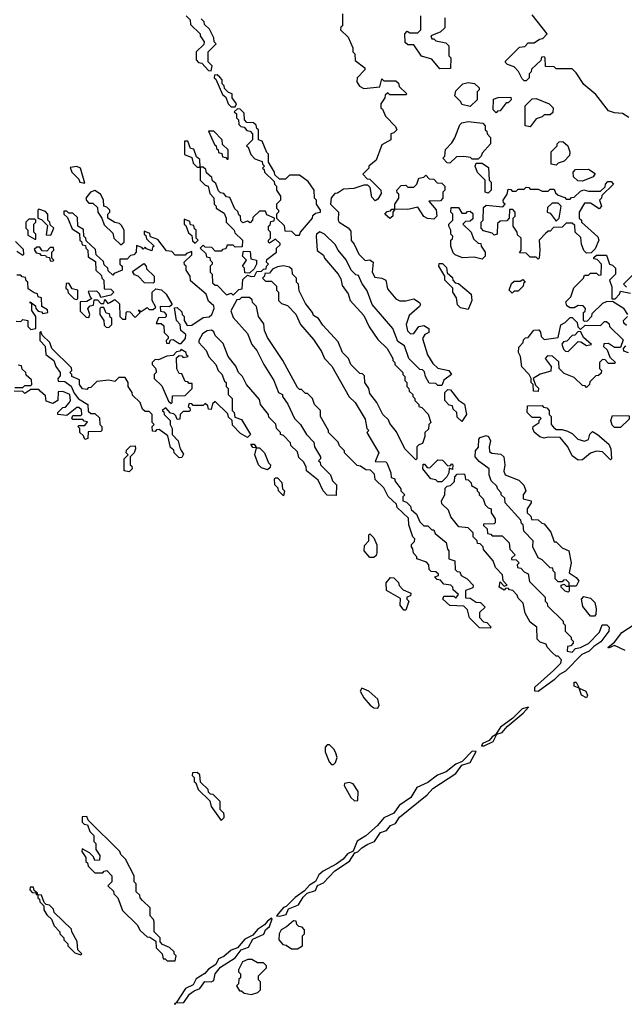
# Model space of a CAD drawing. Extents: x 2737310 to 2869991, y 870230 to 1012730.
# Tile 323 of 479: x 2772780 to 2775794, y 967663 to 972575. Entities that reach past the tile are written whole.
import ezdxf

# ---------------------------------------------------------------- set-up
doc = ezdxf.new("R2010")
doc.units = 0

msp = doc.modelspace()

# ---------------------------------------------------------------- linework, layer by layer
at = {"layer": '0CON02XD'}
for points in [[(2773610, 972595), (2773630, 972575), (2773631.7, 972551.7), (2773680, 972505), (2773680, 972495), (2773700, 972465), (2773698.3, 972451.7), (2773660, 972415), (2773660, 972375), (2773671.7, 972361.7), (2773688.3, 972358.3), (2773721.7, 972321.7), (2773735, 972320)], [(2773735, 972320), (2773740, 972345), (2773720, 972365), (2773720, 972415), (2773760, 972455), (2773750, 972465), (2773747.5, 972485), (2773727, 972527), (2773701.7, 972551.7), (2773700, 972565), (2773685, 972580)], [(2774390, 972605), (2774390, 972545), (2774381.7, 972538.3), (2774380, 972525), (2774418.3, 972488.3), (2774440, 972435), (2774440, 972415), (2774450, 972405), (2774451.7, 972371.7), (2774500, 972335), (2774500, 972325), (2774462.5, 972285), (2774460, 972265), (2774473.6, 972243.6), (2774495, 972232.5), (2774575, 972240), (2774585, 972280), (2774595, 972270), (2774655, 972270), (2774668.3, 972258.3), (2774671.7, 972241.7), (2774710, 972205), (2774705, 972200), (2774625, 972200), (2774615, 972210), (2774601.7, 972198.3), (2774600, 972185), (2774580, 972155), (2774580, 972135), (2774588.3, 972128.3), (2774603, 972093), (2774653, 972043), (2774660, 972025), (2774645, 972010), (2774630, 972005), (2774630, 971975), (2774585, 971950), (2774557.5, 971875), (2774520, 971845), (2774520, 971835), (2774490, 971805), (2774511.7, 971781.7), (2774525, 971780), (2774580, 971725), (2774581.7, 971708.3), (2774565, 971680), (2774551.7, 971671.7), (2774535, 971690), (2774527.5, 971737.5), (2774515, 971750), (2774495, 971750), (2774446.4, 971733.6), (2774395, 971730), (2774365, 971710), (2774351.7, 971708.3), (2774333, 971687), (2774330, 971655), (2774370, 971615), (2774367.5, 971575), (2774372.5, 971565), (2774416.9, 971536.9), (2774430, 971520), (2774433, 971473), (2774447.5, 971455), (2774470, 971405), (2774503, 971373), (2774525, 971377.5), (2774542.5, 971365), (2774537.5, 971315), (2774550.7, 971290.7), (2774585, 971286.2), (2774605.9, 971275.9), (2774613, 971233), (2774655, 971182.5), (2774675, 971172.5), (2774705, 971172.5), (2774745, 971182.5), (2774772.5, 971165), (2774777.5, 971155), (2774772.5, 971145), (2774721.2, 971098.8), (2774706.7, 971055), (2774713, 971023), (2774728.3, 971008.3), (2774745, 971010), (2774770, 971045), (2774795, 971050), (2774820, 971035), (2774820, 971015), (2774800, 971005), (2774787.5, 970985), (2774813, 970903), (2774839.3, 970859.3), (2774865, 970836.7), (2774920, 970825), (2774932.5, 970805), (2774895, 970777.5), (2774885, 970750), (2774865, 970750), (2774855, 970760), (2774821.7, 970761.7), (2774802.5, 970795), (2774798.3, 970818.3), (2774788.3, 970828.3), (2774775, 970830), (2774720, 970885), (2774698.3, 970948.3), (2774665, 970970), (2774640, 971035), (2774537.5, 971155), (2774511.7, 971221.7), (2774485, 971260), (2774468.3, 971298.3), (2774455, 971302.5), (2774432.5, 971325), (2774407, 971377), (2774367.5, 971425), (2774353, 971453), (2774300, 971505), (2774277, 971517), (2774260, 971505), (2774257.5, 971495), (2774263, 971423), (2774295, 971400), (2774300, 971385), (2774367.5, 971305), (2774381.7, 971281.7), (2774388.3, 971248.3), (2774417, 971207), (2774427.5, 971175), (2774495, 971100), (2774523, 971043), (2774565, 970980), (2774612.5, 970935), (2774640, 970885), (2774640, 970875), (2774650, 970865), (2774650, 970855), (2774690, 970815), (2774690, 970805), (2774700, 970795), (2774700, 970775), (2774710, 970765), (2774710, 970745), (2774720, 970735), (2774721.7, 970721.7), (2774740, 970705), (2774740, 970695), (2774750, 970685), (2774750, 970675), (2774770, 970655), (2774770, 970645), (2774785, 970640), (2774817, 970607), (2774830, 970565), (2774820, 970555), (2774818.3, 970531.7), (2774800, 970515), (2774800, 970495), (2774788.3, 970461.7), (2774770, 970455), (2774760, 970445), (2774760, 970385), (2774755, 970380), (2774700, 970435), (2774658.3, 970518.3), (2774625, 970560), (2774618.3, 970578.3), (2774590, 970605), (2774560, 970665), (2774525, 970710), (2774520, 970735), (2774500, 970765), (2774498.3, 970798.3), (2774488.3, 970808.3), (2774475, 970810), (2774430, 970855), (2774420, 970885), (2774390, 970915), (2774368.3, 970968.3), (2774290.7, 971050.7), (2774270, 971085), (2774245, 971100), (2774240, 971115), (2774205, 971160), (2774173, 971223), (2774170, 971255), (2774160, 971265), (2774160, 971285), (2774140, 971305), (2774138.3, 971328.3), (2774125, 971340), (2774095, 971347.5), (2774065, 971342.5), (2774040, 971330), (2774025, 971310), (2774001.7, 971308.3), (2774000, 971295), (2773990, 971285), (2774005, 971270), (2774035, 971270), (2774060, 971245), (2774060, 971225), (2774070, 971215), (2774070, 971175), (2774085, 971160), (2774115, 971150), (2774156.4, 971106.4), (2774180, 971055), (2774245, 970980), (2774285, 970920), (2774300, 970885), (2774336.1, 970846.1), (2774423, 970693), (2774452.5, 970665), (2774501.7, 970581.7), (2774510, 970535), (2774520, 970525), (2774510, 970515), (2774570, 970415), (2774551.7, 970371.7), (2774605, 970370), (2774610, 970365), (2774630, 970315), (2774631.7, 970291.7), (2774650, 970285), (2774650, 970275), (2774680, 970235), (2774680, 970225), (2774700, 970205), (2774690, 970195), (2774690, 970175), (2774708.3, 970168.3), (2774728.3, 970148.3), (2774731.7, 970131.7), (2774758.3, 970108.3), (2774775, 970070), (2774795, 970050), (2774815, 970050), (2774835, 970030), (2774845, 970030), (2774851.7, 970011.7), (2774906.4, 969966.4)], [(2774900, 972585), (2774900, 972535), (2774877, 972513), (2774830, 972495), (2774835, 972480), (2774845, 972480), (2774855, 972470), (2774905, 972460), (2774920, 972445), (2774920, 972395), (2774930, 972385), (2774928.3, 972331.7), (2774875, 972330), (2774835, 972377.5), (2774783.6, 972393.6), (2774745, 972450), (2774715, 972450), (2774701.7, 972461.7), (2774700, 972505), (2774711.7, 972518.3), (2774725, 972510), (2774765, 972510), (2774780, 972525), (2774780, 972595)], [(2775816.4, 972086.4), (2775785, 972107.5), (2775745, 972110), (2775715, 972120), (2775651.7, 972201.7), (2775591.7, 972251.7), (2775555, 972310), (2775535, 972330), (2775455, 972330), (2775445, 972340), (2775401.7, 972341.7), (2775400, 972385), (2775395, 972390), (2775381.7, 972388.3), (2775378.3, 972371.7), (2775331.7, 972328.3), (2775330, 972315), (2775320, 972305), (2775320, 972285), (2775305, 972270), (2775295, 972270), (2775285, 972280), (2775267, 972317), (2775245, 972340), (2775211.7, 972351.7), (2775201.7, 972361.7), (2775201.7, 972368.3), (2775271.7, 972438.3), (2775298.3, 972441.7), (2775315, 972460), (2775345, 972460), (2775371.7, 972478.3), (2775388.3, 972481.7), (2775410, 972505), (2775335, 972600)], [(2773855, 972140), (2773860, 972155), (2773840, 972185), (2773840, 972205), (2773821.7, 972211.7), (2773801.7, 972231.7), (2773800, 972245), (2773790, 972255), (2773790, 972275), (2773778.3, 972288.3), (2773765, 972300), (2773751.7, 972298.3), (2773750, 972285), (2773758.3, 972278.3), (2773791.7, 972201.7), (2773808.3, 972188.3), (2773820, 972155), (2773835, 972140), (2773855, 972140)], [(2775025, 972142.5), (2774985, 972152.5), (2774980, 972165), (2774950, 972195), (2774955, 972220), (2774990, 972255), (2775015, 972262.5), (2775047, 972257), (2775070, 972235), (2775070, 972225), (2775060, 972215), (2775060, 972175), (2775025, 972142.5)], [(2775155, 972110), (2775140, 972125), (2775141.7, 972178.3), (2775165, 972187.5), (2775228.3, 972188.3), (2775230, 972175), (2775215, 972160), (2775205, 972160), (2775175, 972120), (2775161.7, 972118.3), (2775155, 972110)], [(2775325, 972040), (2775300, 972045), (2775300, 972145), (2775335, 972180), (2775355, 972182.5), (2775420, 972155), (2775440, 972135), (2775438.3, 972111.7), (2775425, 972100), (2775395, 972100), (2775385, 972090), (2775355, 972080), (2775325, 972040)], [(2774175, 971500), (2774180, 971515), (2774240, 971585), (2774241.7, 971598.3), (2774255, 971610), (2774280, 971615), (2774280, 971625), (2774260, 971655), (2774260, 971675), (2774250, 971685), (2774247.5, 971725), (2774218.3, 971768.3), (2774175, 971800), (2774125, 971800), (2774105, 971780), (2774075, 971780), (2774051.7, 971801.7), (2774050, 971815), (2774020, 971865), (2774020, 971905), (2774011.7, 971911.7), (2773988.3, 971968.3), (2773970, 971975), (2773970, 972025), (2773961.7, 972031.7), (2773958.3, 972048.3), (2773945, 972060), (2773911.7, 972061.7), (2773900, 972075), (2773898.3, 972108.3), (2773878.3, 972128.3), (2773865, 972130), (2773850, 972115), (2773860, 972105), (2773860, 972085), (2773870, 972075), (2773871.7, 972051.7), (2773881.7, 972041.7), (2773898.3, 972038.3), (2773911.7, 972021.7), (2773928.3, 972018.3), (2773940, 972005), (2773940, 971975), (2773910, 971945), (2773918.3, 971938.3), (2773931.7, 971901.7), (2773951.7, 971881.7), (2773988.3, 971868.3), (2773990, 971855), (2774000, 971845), (2773990, 971835), (2773998.3, 971828.3), (2774000, 971815), (2774048.3, 971768.3), (2774050, 971755), (2774060, 971745), (2774060, 971725), (2774080, 971695), (2774080, 971675), (2774060, 971655), (2774060, 971635), (2774070, 971625), (2774070, 971615), (2774060, 971605), (2774060, 971585), (2774098.3, 971548.3), (2774101.7, 971521.7), (2774135, 971520), (2774155, 971500), (2774175, 971500)], [(2774925, 971860), (2774911.7, 971861.7), (2774890, 971885), (2774900, 971895), (2774903, 971927), (2774935, 971960), (2774950, 971985), (2774975, 972050), (2774985, 972060), (2775015, 972067.5), (2775088.3, 972058.3), (2775100, 972045), (2775100, 972025), (2775108.3, 972018.3), (2775110, 972005), (2775127.5, 971987.5), (2775127.5, 971955), (2775085, 971910), (2775080, 971895), (2775065, 971880), (2775035, 971880), (2775027, 971887), (2774995, 971892.5), (2774958.3, 971891.7), (2774925, 971860)], [(2773820, 971880), (2773820, 971925), (2773791.7, 971951.7), (2773790, 971975), (2773748.3, 972018.3), (2773721.7, 972018.3), (2773751.7, 971951.7), (2773760, 971945), (2773761.7, 971931.7), (2773770, 971925), (2773771.7, 971911.7), (2773788.3, 971908.3), (2773791.7, 971891.7), (2773808.3, 971888.3), (2773815, 971880), (2773820, 971880)], [(2773680, 971840), (2773678.3, 971878.3), (2773661.7, 971891.7), (2773648.3, 971928.3), (2773631.7, 971931.7), (2773618.3, 971968.3), (2773601.7, 971968.3), (2773601.7, 971901.7), (2773638.3, 971888.3), (2773645, 971860), (2773665, 971840), (2773675, 971840), (2773680, 971840)], [(2775455, 971850), (2775430, 971855), (2775430, 971915), (2775460, 971945), (2775460, 971955), (2775470, 971965), (2775487, 971967), (2775512.5, 971945), (2775522.5, 971915), (2775521.7, 971898.3), (2775495, 971870), (2775465, 971860), (2775455, 971850)], [(2773105, 971760), (2773082.5, 971835), (2773065, 971843.3), (2773031.7, 971838.3), (2773040, 971815), (2773075, 971780), (2773080, 971765), (2773105, 971760)], [(2773845, 971200), (2773871.7, 971228.3), (2773888.3, 971231.7), (2773891.7, 971278.3), (2773915, 971300), (2773933.3, 971293.3), (2773950, 971295), (2773961.7, 971318.3), (2773985, 971320), (2773995, 971330), (2774008.3, 971331.7), (2774010, 971345), (2774020, 971355), (2774010, 971365), (2774011.7, 971378.3), (2774060, 971415), (2774060, 971435), (2774078.3, 971451.7), (2774078.3, 971458.3), (2774055, 971480), (2774025, 971460), (2774020, 971465), (2774020, 971475), (2774030, 971485), (2774030, 971515), (2774020, 971525), (2774020, 971545), (2774028.3, 971551.7), (2774031.7, 971568.3), (2774048.3, 971571.7), (2774050, 971585), (2774011.7, 971601.7), (2774005, 971620), (2773975, 971620), (2773941.7, 971588.3), (2773940, 971575), (2773928.3, 971561.7), (2773915, 971570), (2773891.7, 971561.7), (2773881.7, 971571.7), (2773880, 971595), (2773871.7, 971601.7), (2773868.3, 971618.3), (2773851.7, 971631.7), (2773828.3, 971688.3), (2773811.7, 971691.7), (2773798.3, 971708.3), (2773781.7, 971711.7), (2773771.7, 971721.7), (2773758.3, 971758.3), (2773741.7, 971771.7), (2773738.3, 971788.3), (2773711.7, 971811.7), (2773708.3, 971828.3), (2773695, 971840), (2773680, 971840), (2773680, 971775), (2773705, 971750), (2773720, 971745), (2773728.3, 971708.3), (2773747, 971687), (2773750, 971655), (2773760, 971645), (2773760, 971635), (2773799.3, 971609.3), (2773810, 971585), (2773810, 971565), (2773850, 971525), (2773851.7, 971511.7), (2773890, 971475), (2773888.3, 971441.7), (2773855, 971440), (2773845, 971450), (2773815, 971450), (2773808.3, 971431.7), (2773791.7, 971428.3), (2773785, 971420), (2773755, 971420), (2773738.3, 971438.3), (2773705, 971440), (2773695, 971450), (2773680, 971435), (2773708.3, 971408.3), (2773711.7, 971391.7), (2773728.3, 971388.3), (2773730, 971375), (2773740, 971365), (2773740, 971355), (2773730, 971345), (2773730, 971315), (2773740, 971305), (2773741.7, 971261.7), (2773755, 971250), (2773765, 971250), (2773811.7, 971201.7), (2773835, 971210), (2773845, 971200)], [(2775115, 971710), (2775100, 971715), (2775100, 971775), (2775063, 971813), (2775050, 971845), (2775055, 971860), (2775085, 971860), (2775117, 971837), (2775120, 971775), (2775130, 971765), (2775130, 971725), (2775115, 971710)], [(2775585, 971770), (2775561.7, 971771.7), (2775541.7, 971791.7), (2775540, 971815), (2775551.7, 971828.3), (2775615, 971830), (2775648.3, 971808.3), (2775638.3, 971791.7), (2775585, 971770)], [(2774845, 971580), (2774813.6, 971583.6), (2774795, 971592.5), (2774765, 971640), (2774715, 971627.5), (2774650, 971630), (2774640, 971615), (2774640, 971595), (2774625, 971582.5), (2774600, 971605), (2774611.7, 971618.3), (2774628.3, 971621.7), (2774635, 971630), (2774650, 971630), (2774650, 971655), (2774670, 971685), (2774670, 971705), (2774661.7, 971711.7), (2774660, 971725), (2774681.7, 971748.3), (2774705, 971750), (2774715, 971740), (2774745, 971740), (2774760, 971755), (2774770, 971785), (2774795, 971790), (2774805, 971800), (2774821.7, 971781.7), (2774845, 971780), (2774861.7, 971761.7), (2774885, 971760), (2774900, 971745), (2774900, 971725), (2774890, 971715), (2774890, 971685), (2774878.3, 971671.7), (2774820, 971670), (2774857, 971627), (2774860, 971595), (2774845, 971580)], [(2775365, 971380), (2775355, 971390), (2775325, 971390), (2775305, 971410), (2775271.7, 971411.7), (2775280, 971425), (2775280, 971485), (2775261.7, 971501.7), (2775260, 971515), (2775240, 971545), (2775240, 971585), (2775250, 971595), (2775250, 971615), (2775238.3, 971628.3), (2775221.7, 971628.3), (2775220, 971585), (2775208.3, 971571.7), (2775175, 971570), (2775161.7, 971558.3), (2775160, 971505), (2775145, 971500), (2775135, 971510), (2775091.7, 971521.7), (2775080, 971535), (2775080, 971565), (2775090, 971575), (2775091.7, 971638.3), (2775105, 971650), (2775188.3, 971641.7), (2775200, 971655), (2775191.7, 971661.7), (2775190, 971675), (2775210, 971705), (2775215, 971730), (2775228.3, 971728.3), (2775235, 971720), (2775255, 971720), (2775265, 971730), (2775295, 971730), (2775305, 971740), (2775318.3, 971738.3), (2775325, 971730), (2775365, 971730), (2775385, 971720), (2775415, 971720), (2775425, 971730), (2775445, 971730), (2775451.7, 971711.7), (2775465, 971700), (2775498.3, 971688.3), (2775505, 971680), (2775525, 971680), (2775531.7, 971688.3), (2775545, 971690), (2775575, 971720), (2775593, 971727), (2775615, 971720), (2775675, 971720), (2775698.3, 971741.7), (2775700, 971755), (2775711.7, 971768.3), (2775728.3, 971768.3), (2775740, 971755), (2775681.7, 971698.3), (2775680, 971685), (2775670, 971675), (2775680, 971645), (2775668.3, 971631.7), (2775625, 971660), (2775595, 971660), (2775570, 971615), (2775570, 971585), (2775580, 971575), (2775580, 971565), (2775661.7, 971491.7), (2775667.5, 971475), (2775648.3, 971431.7), (2775628.3, 971411.7), (2775605, 971410), (2775593, 971423), (2775580, 971455), (2775578.3, 971488.3), (2775550, 971515), (2775548.3, 971548.3), (2775535, 971560), (2775505, 971560), (2775485, 971540), (2775441.7, 971538.3), (2775425, 971520), (2775415, 971520), (2775401.7, 971508.3), (2775370, 971475), (2775372.5, 971425), (2775370, 971385), (2775365, 971380)], [(2773285, 971452.5), (2773300, 971465), (2773300, 971525), (2773288.3, 971548.3), (2773278.3, 971558.3), (2773255, 971562.5), (2773220, 971585), (2773220, 971605), (2773230, 971615), (2773230, 971625), (2773215, 971640), (2773200, 971645), (2773197, 971677), (2773182.5, 971705), (2773155, 971723.3), (2773132.5, 971715), (2773110, 971685), (2773113, 971673), (2773125, 971660), (2773145, 971660), (2773168.3, 971638.3), (2773170, 971615), (2773190, 971585), (2773201.7, 971551.7), (2773245, 971510), (2773250, 971485), (2773285, 971452.5)], [(2772935, 971500), (2772950, 971535), (2772931.7, 971551.7), (2772930, 971565), (2772920, 971575), (2772920, 971605), (2772908.3, 971618.3), (2772875, 971630), (2772870, 971625), (2772870, 971585), (2772888.3, 971578.3), (2772918.3, 971548.3), (2772911.7, 971501.7), (2772935, 971500)], [(2775085, 971380), (2775045, 971390), (2774987, 971387), (2774951.7, 971401.7), (2774941.7, 971411.7), (2774930, 971445), (2774930, 971475), (2774938.3, 971481.7), (2774940, 971495), (2774930, 971505), (2774930, 971525), (2774920, 971545), (2774920, 971555), (2774940, 971575), (2774940, 971605), (2774930, 971615), (2774931.7, 971638.3), (2774968.3, 971638.3), (2774985, 971610), (2775005, 971610), (2775011.7, 971618.3), (2775025, 971620), (2775038.3, 971608.3), (2775038.3, 971581.7), (2775025, 971570), (2775001.7, 971568.3), (2774990, 971555), (2775030, 971515), (2775041.7, 971481.7), (2775065, 971460), (2775078.3, 971458.3), (2775080, 971445), (2775100, 971415), (2775100, 971395), (2775085, 971380)], [(2775455, 971570), (2775470, 971585), (2775480, 971645), (2775465, 971660), (2775435, 971660), (2775411.7, 971638.3), (2775410, 971615), (2775425, 971610), (2775455, 971570)], [(2772860, 971480), (2772860, 971505), (2772850, 971515), (2772850, 971555), (2772860, 971565), (2772860, 971575), (2772855, 971580), (2772825, 971580), (2772810, 971565), (2772810, 971535), (2772820, 971525), (2772820, 971500), (2772855, 971480), (2772860, 971480)], [(2773585, 970960), (2773606.7, 970985), (2773607.5, 971005), (2773582.5, 971025), (2773580, 971055), (2773562.5, 971075), (2773551.7, 971138.3), (2773565, 971140), (2773588.3, 971118.3), (2773590, 971105), (2773600, 971095), (2773600, 971075), (2773615, 971050), (2773638.3, 971051.7), (2773695, 971090), (2773725, 971092.5), (2773737.5, 971105), (2773750, 971135), (2773748.3, 971148.3), (2773721.7, 971171.7), (2773710, 971205), (2773631.7, 971271.7), (2773630, 971295), (2773610, 971325), (2773610, 971345), (2773601.7, 971351.7), (2773600, 971365), (2773638.3, 971401.7), (2773638.3, 971418.3), (2773611.7, 971408.3), (2773605, 971400), (2773555, 971400), (2773538.3, 971418.3), (2773511.7, 971421.7), (2773468.3, 971478.3), (2773431.7, 971491.7), (2773428.3, 971508.3), (2773400, 971520), (2773400, 971505), (2773408.3, 971498.3), (2773411.7, 971481.7), (2773450, 971445), (2773441.7, 971438.3), (2773438.3, 971421.7), (2773411.7, 971431.7), (2773405, 971440), (2773395, 971430), (2773388.3, 971438.3), (2773361.7, 971448.3), (2773360, 971415), (2773348.3, 971401.7), (2773331.7, 971398.3), (2773315, 971380), (2773280, 971380), (2773280, 971355), (2773290, 971345), (2773290, 971325), (2773251.7, 971308.3), (2773245, 971300), (2773221.7, 971321.7), (2773220, 971335), (2773201.7, 971351.7), (2773198.3, 971368.3), (2773161.7, 971401.7), (2773158.3, 971428.3), (2773111.7, 971471.7), (2773110, 971485), (2773100, 971495), (2773098.3, 971528.3), (2773070, 971545), (2773068.3, 971588.3), (2773045, 971610), (2773025, 971610), (2773015, 971620), (2773000, 971620), (2773000, 971605), (2773018.3, 971588.3), (2773041.7, 971531.7), (2773078.3, 971508.3), (2773080, 971475), (2773088.3, 971468.3), (2773091.7, 971451.7), (2773108.3, 971448.3), (2773110, 971435), (2773120, 971425), (2773121.7, 971391.7), (2773158.3, 971368.3), (2773160, 971325), (2773188.3, 971298.3), (2773190, 971285), (2773200, 971275), (2773201.7, 971231.7), (2773235, 971230), (2773250, 971215), (2773235, 971200), (2773185, 971190), (2773178.3, 971208.3), (2773165, 971220), (2773121.7, 971218.3), (2773131.7, 971191.7), (2773140, 971185), (2773115, 971170), (2773081.7, 971168.3), (2773081.7, 971121.7), (2773111.7, 971091.7), (2773125, 971090), (2773130, 971105), (2773120, 971135), (2773131.7, 971148.3), (2773148.3, 971151.7), (2773151.7, 971178.3), (2773168.3, 971178.3), (2773185, 971160), (2773200, 971160), (2773205, 971180), (2773220, 971160), (2773230, 971165), (2773255, 971180), (2773278.3, 971158.3), (2773280, 971095), (2773291.7, 971081.7), (2773308.3, 971081.7), (2773310, 971115), (2773315, 971120), (2773328.3, 971118.3), (2773355, 971090), (2773380, 971115), (2773371.7, 971128.3), (2773385, 971120), (2773415, 971140), (2773425, 971130), (2773445, 971130), (2773458.3, 971141.7), (2773440, 971175), (2773440, 971215), (2773458.3, 971231.7), (2773487, 971227), (2773510, 971205), (2773540, 971155), (2773527.5, 971142.5), (2773480, 971145), (2773481.7, 971121.7), (2773498.3, 971118.3), (2773510, 971105), (2773510, 971095), (2773505, 971090), (2773471.7, 971088.3), (2773460, 971060), (2773485, 971060), (2773498.3, 971048.3), (2773500, 971015), (2773520, 970995), (2773520, 970985), (2773510, 970975), (2773511.7, 970961.7), (2773525, 970960), (2773531.7, 970978.3), (2773545, 970980), (2773575, 970960), (2773585, 970960)], [(2773655, 971460), (2773670, 971475), (2773660, 971485), (2773660, 971525), (2773651.7, 971531.7), (2773648.3, 971548.3), (2773631.7, 971551.7), (2773628.3, 971568.3), (2773600, 971580), (2773600, 971555), (2773608.3, 971548.3), (2773621.7, 971511.7), (2773638.3, 971498.3), (2773641.7, 971471.7), (2773655, 971460)], [(2772765, 971420), (2772795, 971400), (2772800, 971405), (2772798.3, 971428.3), (2772758.3, 971468.3)], [(2772945, 971370), (2772950, 971375), (2772940, 971385), (2772940, 971415), (2772950, 971425), (2772948.3, 971438.3), (2772931.7, 971438.3), (2772915, 971420), (2772891.7, 971421.7), (2772880, 971440), (2772865, 971440), (2772851.7, 971428.3), (2772861.7, 971411.7), (2772878.3, 971408.3), (2772885, 971400), (2772908.3, 971398.3), (2772911.7, 971391.7), (2772928.3, 971388.3), (2772931.7, 971371.7), (2772945, 971370)], [(2773925, 971310), (2773901.7, 971311.7), (2773900, 971335), (2773890, 971345), (2773910, 971375), (2773890, 971395), (2773895, 971420), (2773928.3, 971418.3), (2773931.7, 971381.7), (2773960, 971375), (2773960, 971355), (2773948.3, 971331.7), (2773925, 971310)], [(2775812.5, 971105), (2775793, 971133), (2775735, 971170), (2775703, 971167), (2775685, 971160), (2775631.7, 971108.3), (2775630, 971095), (2775608.3, 971071.7), (2775595, 971070), (2775590, 971075), (2775590, 971115), (2775598.3, 971121.7), (2775600, 971135), (2775588.3, 971148.3), (2775565, 971150), (2775545, 971137.5), (2775525, 971137.5), (2775508.3, 971148.3), (2775503, 971167), (2775527, 971193), (2775543, 971237), (2775590, 971285), (2775595, 971300), (2775615, 971300), (2775625, 971310), (2775655, 971310), (2775665, 971300), (2775678.3, 971301.7), (2775680, 971355), (2775658.3, 971378.3), (2775641.7, 971381.7), (2775641.7, 971388.3), (2775655, 971400), (2775705, 971400), (2775720, 971355), (2775735, 971350), (2775750, 971335), (2775750, 971305), (2775720, 971275), (2775731.7, 971241.7), (2775731.7, 971181.7), (2775748.3, 971181.7), (2775770, 971205), (2775775, 971220), (2775825, 971210)], [(2773445, 971260), (2773401.7, 971261.7), (2773370, 971295), (2773351.7, 971301.7), (2773341.7, 971318.3), (2773398.3, 971358.3), (2773410, 971345), (2773411.7, 971331.7), (2773450, 971295), (2773450, 971265), (2773445, 971260)], [(2775015, 971130), (2774978.3, 971138.3), (2774963, 971153), (2774957, 971187), (2774940, 971215), (2774940, 971235), (2774900, 971275), (2774900, 971295), (2774870, 971345), (2774871.7, 971358.3), (2774888.3, 971358.3), (2774908.3, 971338.3), (2774911.7, 971311.7), (2774938.3, 971288.3), (2774940, 971275), (2774951.7, 971261.7), (2774968.3, 971258.3), (2775030, 971205), (2775033.3, 971175), (2775015, 971130)], [(2772761.7, 971071.7), (2772785, 971070), (2772795, 971080), (2772820, 971075), (2772820, 971045), (2772835, 971030), (2772860, 971035), (2772860, 971095), (2772840, 971125), (2772840, 971160), (2772831.7, 971161.7), (2772831.7, 971168.3), (2772858.3, 971148.3), (2772860, 971135), (2772871.7, 971121.7), (2772888.3, 971118.3), (2772895, 971110), (2772920, 971115), (2772918.3, 971128.3), (2772890, 971145), (2772888.3, 971188.3), (2772871.7, 971191.7), (2772868.3, 971208.3), (2772851.7, 971211.7), (2772821.7, 971231.7), (2772820, 971265), (2772811.7, 971271.7), (2772808.3, 971288.3), (2772791.7, 971291.7), (2772785, 971300), (2772765, 971300)], [(2775805, 971240), (2775790, 971255), (2775835, 971300)], [(2773065, 971180), (2773070, 971185), (2773070, 971225), (2773041.7, 971231.7), (2773025, 971260), (2773011.7, 971258.3), (2773010, 971235), (2773018.3, 971228.3), (2773021.7, 971211.7), (2773051.7, 971181.7), (2773065, 971180)], [(2775235, 971210), (2775220, 971225), (2775231.7, 971258.3), (2775245, 971270), (2775275, 971270), (2775288.3, 971278.3), (2775300, 971265), (2775291.7, 971258.3), (2775290, 971245), (2775265, 971220), (2775245, 971220), (2775235, 971210)], [(2774906.4, 969966.4), (2774913, 969933), (2774920, 969925), (2774920, 969885), (2774950, 969875), (2774951.7, 969831.7), (2774961.7, 969821.7), (2774975, 969820), (2774981.7, 969801.7), (2775010, 969785), (2775040, 969755), (2775038.3, 969741.7), (2775001.7, 969728.3), (2775001.7, 969691.7), (2775025, 969690), (2775055, 969670), (2775077, 969667), (2775100, 969645), (2775072.5, 969617.5), (2775072.5, 969592.5), (2775091.7, 969571.7), (2775108.3, 969568.3), (2775130, 969545), (2775125, 969540), (2775071.7, 969541.7), (2775021.7, 969591.7), (2775011.7, 969631.7), (2774995, 969650), (2774925, 969652.5), (2774890, 969685), (2774895, 969700), (2774945, 969700), (2774955, 969690), (2774968.3, 969708.3), (2774941.7, 969731.7), (2774940, 969745), (2774930, 969755), (2774895, 969760), (2774878.3, 969778.3), (2774861.7, 969781.7), (2774850, 969795), (2774868.3, 969801.7), (2774868.3, 969808.3), (2774855, 969820), (2774831.7, 969821.7), (2774821.7, 969831.7), (2774820, 969855), (2774808.3, 969868.3), (2774760, 969885), (2774760, 969895), (2774743, 969913), (2774740, 969935), (2774732.5, 969945), (2774733, 969957), (2774748.3, 969971.7), (2774750, 969985), (2774740, 969995), (2774720, 970055), (2774718.3, 970088.3), (2774661.7, 970141.7), (2774658.3, 970158.3), (2774617, 970197), (2774595, 970240), (2774551.7, 970281.7), (2774548.3, 970308.3), (2774528.3, 970328.3), (2774505, 970330), (2774478.3, 970348.3), (2774461.7, 970351.7), (2774400, 970415), (2774400, 970425), (2774375, 970450), (2774368.3, 970468.3), (2774320, 970515), (2774320, 970525), (2774280, 970595), (2774280, 970625), (2774250, 970655), (2774240, 970685), (2774215, 970710), (2774205, 970710), (2774185, 970730), (2774175, 970730), (2774165, 970740), (2774092.5, 970875), (2774015, 970990), (2774000, 971025), (2773997, 971057), (2773970, 971095), (2773960, 971145), (2773940, 971165), (2773938.3, 971178.3), (2773925, 971190), (2773885, 971190), (2773875, 971180), (2773861.7, 971178.3), (2773833, 971123), (2773845, 971090), (2773915, 971010), (2773937.5, 970955), (2773962.5, 970925), (2773997.5, 970855), (2774047.5, 970775), (2774070, 970715), (2774090, 970705), (2774090, 970695), (2774117, 970657), (2774150, 970585), (2774180, 970555), (2774210, 970505), (2774247, 970467), (2774250, 970445), (2774280, 970395), (2774280, 970385), (2774270, 970375), (2774278.3, 970368.3), (2774280, 970355), (2774330, 970305), (2774340, 970275), (2774360, 970255), (2774358.3, 970201.7), (2774313.3, 970203.3), (2774292.5, 970225), (2774268.3, 970278.3), (2774210, 970325), (2774207.5, 970345), (2774195, 970370), (2774171.7, 970391.7), (2774165, 970420), (2774131.7, 970451.7), (2774130, 970465), (2774095, 970500), (2774080, 970505), (2774080, 970515), (2774060, 970535), (2774057, 970557), (2774021.7, 970591.7), (2774020, 970605), (2773980, 970655), (2773975, 970680), (2773910, 970755), (2773890, 970795), (2773870, 970815), (2773857, 970847), (2773820, 970895), (2773795, 970960), (2773755, 971000), (2773748.3, 971018.3), (2773737, 971027), (2773715, 971022.5), (2773692, 971008), (2773672.5, 970975), (2773672.5, 970965), (2773710, 970925), (2773723, 970893), (2773757.5, 970855), (2773770, 970825), (2773787, 970807), (2773801.7, 970771.7), (2773810, 970765), (2773810, 970745), (2773820, 970735), (2773820, 970705), (2773840, 970685), (2773840, 970625), (2773850, 970615), (2773851.7, 970591.7), (2773885, 970580), (2773930, 970505), (2773915, 970490), (2773880.7, 970510.7), (2773841.7, 970551.7), (2773840, 970575), (2773821.7, 970591.7), (2773818.3, 970608.3), (2773755, 970670), (2773741.7, 970658.3), (2773735, 970630), (2773721.7, 970631.7), (2773718.3, 970648.3), (2773705, 970660), (2773695, 970650), (2773645, 970650), (2773638.3, 970658.3), (2773625, 970660), (2773620, 970645), (2773628.3, 970638.3), (2773630, 970625), (2773625, 970620), (2773595, 970620), (2773580, 970605), (2773578.3, 970581.7), (2773565, 970580), (2773558.3, 970598.3), (2773548.3, 970608.3), (2773531.7, 970611.7), (2773508.3, 970638.3), (2773490, 970625), (2773498.3, 970618.3), (2773500, 970605), (2773530, 970575), (2773530, 970555), (2773540, 970535), (2773540, 970505), (2773570, 970475), (2773580, 970435), (2773597, 970407), (2773588.3, 970391.7), (2773575, 970390), (2773550, 970415), (2773548.3, 970428.3), (2773531.7, 970441.7), (2773518.3, 970498.3), (2773475, 970530), (2773461.7, 970528.3), (2773455, 970520), (2773441.7, 970521.7), (2773440, 970545), (2773450, 970555), (2773440, 970565), (2773440, 970605), (2773425, 970620), (2773405, 970620), (2773391.7, 970631.7), (2773380, 970665), (2773341.7, 970701.7), (2773340, 970715), (2773320, 970745), (2773320, 970765), (2773305, 970790), (2773275, 970790), (2773255, 970770), (2773225, 970777.5), (2773165, 970770), (2773135, 970740), (2773121.7, 970738.3), (2773115, 970730), (2773093, 970733), (2773077.5, 970755), (2773078.3, 970778.3), (2773040, 970795), (2773040, 970805), (2773030, 970815), (2773040, 970825), (2773038.3, 970838.3), (2772940, 970935), (2772930, 970965), (2772891.7, 971001.7), (2772885, 971020), (2772880, 971015), (2772880, 970975), (2772907, 970947), (2772910, 970905), (2772950, 970875), (2772960, 970845), (2772982.5, 970815), (2772981.7, 970798.3), (2772970, 970785), (2772971.7, 970771.7), (2773005, 970770), (2773036.4, 970746.4), (2773051.7, 970711.7), (2773073.6, 970683.6), (2773120, 970655), (2773121.7, 970621.7), (2773135, 970610), (2773155, 970610), (2773178.3, 970588.3), (2773180, 970555), (2773190, 970545), (2773190, 970525), (2773185, 970520), (2773121.7, 970518.3), (2773120, 970485), (2773105, 970480), (2773098.3, 970498.3), (2773080, 970515), (2773080, 970535), (2773070, 970545), (2773075, 970550), (2773105, 970550), (2773118.3, 970568.3), (2773101.7, 970571.7), (2773095, 970580), (2773045, 970580), (2773040, 970585), (2773045, 970600), (2773085, 970600), (2773090, 970605), (2773088.3, 970628.3), (2773075, 970640), (2773065, 970640), (2773015, 970600), (2772970, 970605), (2772970, 970615), (2772995, 970640), (2773008.3, 970641.7), (2773027, 970663), (2773032.5, 970675), (2773030, 970705), (2772995, 970720), (2772971.7, 970718.3), (2772970, 970675), (2772945, 970660), (2772911.7, 970671.7), (2772908.3, 970698.3), (2772881.7, 970721.7), (2772875, 970730), (2772835, 970730), (2772805, 970710), (2772795, 970720), (2772751.7, 970721.7)], [(2773225, 971040), (2773240, 971055), (2773240, 971085), (2773231.7, 971091.7), (2773228.3, 971108.3), (2773211.7, 971111.7), (2773200, 971140), (2773185, 971140), (2773180, 971135), (2773180, 971105), (2773200, 971075), (2773201.7, 971051.7), (2773211.7, 971041.7), (2773225, 971040)], [(2775365, 970720), (2775341.7, 970721.7), (2775340, 970755), (2775330, 970765), (2775330, 970785), (2775320, 970805), (2775283, 970843), (2775277.5, 970895), (2775267.5, 970915), (2775268.3, 970941.7), (2775290, 970965), (2775291.7, 970978.3), (2775301.7, 970988.3), (2775315, 970990), (2775343, 971027), (2775368.3, 971028.3), (2775377, 971017), (2775380, 970995), (2775395, 970980), (2775465, 970990), (2775477, 971053), (2775500, 971065), (2775525, 971090), (2775535, 971090), (2775560, 971065), (2775563, 971043), (2775575, 971030), (2775598.3, 971051.7), (2775675, 971050), (2775695, 971070), (2775705, 971070), (2775718.3, 971058.3), (2775720, 971045), (2775788.3, 970978.3), (2775775, 970940), (2775745, 970940), (2775715, 970960), (2775691.7, 970958.3), (2775690, 970945), (2775708.3, 970928.3), (2775721.7, 970891.7), (2775750, 970865), (2775745, 970860), (2775715, 970860), (2775698.3, 970878.3), (2775685, 970880), (2775670, 970865), (2775670, 970835), (2775680, 970825), (2775678.3, 970811.7), (2775665, 970800), (2775651.7, 970798.3), (2775621.7, 970768.3), (2775620, 970755), (2775605, 970740), (2775598.3, 970748.3), (2775585, 970750), (2775545, 970790), (2775495, 970810), (2775470, 970835), (2775468.3, 970868.3), (2775437, 970897), (2775411.7, 970898.3), (2775400, 970885), (2775430, 970845), (2775428.3, 970821.7), (2775375, 970807.5), (2775340, 970785), (2775351.7, 970751.7), (2775367, 970737), (2775365, 970720)], [(2775805, 971050), (2775791.7, 971061.7), (2775790, 971075), (2775810, 971095)], [(2775515, 970920), (2775565, 970970), (2775578.3, 970968.3), (2775605, 970950), (2775630, 970955), (2775590, 970990), (2775578.3, 971018.3), (2775565, 971020), (2775548.3, 971001.7), (2775535, 971000), (2775508.3, 970971.7), (2775491.7, 970968.3), (2775483, 970957), (2775491.7, 970931.7), (2775501.7, 970921.7), (2775515, 970920)], [(2775815, 970912.5), (2775791.7, 970921.7), (2775790, 970935), (2775801.7, 970948.3)], [(2773535, 970660), (2773540, 970665), (2773541.7, 970698.3), (2773605, 970700), (2773640, 970735), (2773640, 970760), (2773625, 970760), (2773618.3, 970768.3), (2773605, 970770), (2773588.3, 970808.3), (2773575, 970810), (2773563, 970833), (2773561.7, 970888.3), (2773575, 970900), (2773588.3, 970898.3), (2773595, 970890), (2773620, 970895), (2773611.7, 970901.7), (2773610, 970915), (2773585, 970930), (2773578.3, 970921.7), (2773561.7, 970918.3), (2773545, 970900), (2773513, 970897), (2773471.7, 970878.3), (2773455, 970880), (2773440, 970865), (2773440, 970855), (2773457, 970837), (2773460, 970825), (2773460, 970815), (2773450, 970805), (2773450, 970785), (2773488.3, 970748.3), (2773521.7, 970671.7), (2773535, 970660)], [(2772755, 970740), (2772795, 970740), (2772805, 970750), (2772835, 970750), (2772840, 970755), (2772838.3, 970778.3), (2772811.7, 970801.7), (2772810, 970815), (2772791.7, 970831.7), (2772788.3, 970848.3), (2772771.7, 970851.7)], [(2774985, 970570), (2774961.7, 970591.7), (2774960, 970615), (2774941.7, 970631.7), (2774938.3, 970648.3), (2774921.7, 970651.7), (2774900, 970675), (2774900, 970715), (2774915, 970730), (2774928.3, 970728.3), (2774967, 970677), (2774997, 970657), (2775006.7, 970605), (2774985, 970570)], [(2775565, 970377.5), (2775535, 970400), (2775512.5, 970445), (2775475, 970490), (2775415, 970492.5), (2775395, 970487.5), (2775373.8, 970493.8), (2775345, 970517.5), (2775337.5, 970535), (2775340, 970545), (2775370, 970565), (2775370, 970575), (2775380, 970585), (2775375, 970590), (2775335, 970590), (2775310, 970615), (2775311.7, 970648.3), (2775385, 970650), (2775391.7, 970641.7), (2775408.3, 970638.3), (2775420, 970625), (2775420, 970605), (2775430, 970595), (2775430, 970555), (2775441.7, 970541.7), (2775455, 970530), (2775485, 970530), (2775511.7, 970521.7), (2775535, 970510), (2775563, 970483), (2775595, 970472.5), (2775615, 970480), (2775623, 970507), (2775635, 970520), (2775660, 970505), (2775717, 970457), (2775727.5, 970435), (2775730, 970385), (2775725, 970380), (2775685, 970420), (2775655, 970422.5), (2775625, 970412.5), (2775585, 970380), (2775565, 970377.5)], [(2775775, 970540), (2775745, 970540), (2775733, 970553), (2775727.5, 970575), (2775735, 970600), (2775818.3, 970598.3), (2775818.3, 970581.7), (2775775, 970540)], [(2775515, 969720), (2775500, 969725), (2775480, 969745), (2775480, 969755), (2775495, 969760), (2775505, 969750), (2775520, 969750), (2775520, 969765), (2775505, 969780), (2775491.7, 969778.3), (2775485, 969770), (2775465, 969770), (2775450, 969785), (2775450, 969815), (2775440, 969825), (2775438.3, 969838.3), (2775425, 969840), (2775385, 969880), (2775365, 969890), (2775337.5, 969945), (2775340, 969975), (2775293, 970023), (2775290, 970055), (2775281.7, 970061.7), (2775278.3, 970078.3), (2775200, 970165), (2775198.3, 970188.3), (2775180, 970205), (2775180, 970215), (2775163, 970233), (2775158.3, 970248.3), (2775130, 970275), (2775120, 970305), (2775120, 970335), (2775070.7, 970370.7), (2775050, 970395), (2775052.5, 970425), (2775067, 970443), (2775068.3, 970481.7), (2775075, 970490), (2775105, 970500), (2775116.4, 970496.4), (2775127.5, 970475), (2775120, 970445), (2775121.7, 970421.7), (2775133.3, 970413.3), (2775178, 970408), (2775194, 970394), (2775198.8, 970355), (2775193.3, 970323.3), (2775200, 970305), (2775268.3, 970278.3), (2775293.6, 970253.6), (2775302.5, 970225), (2775290, 970205), (2775290, 970185), (2775330, 970175), (2775330, 970165), (2775310, 970135), (2775310, 970115), (2775328.3, 970098.3), (2775331.7, 970081.7), (2775365, 970080), (2775383, 970063), (2775395, 970060), (2775428.3, 970018.3), (2775445, 969970), (2775455, 969970), (2775485, 969940), (2775517.5, 969925), (2775530, 969865), (2775520, 969815), (2775555, 969792.5), (2775566.7, 969775), (2775555, 969750), (2775520, 969750), (2775520, 969725), (2775515, 969720)], [(2773325, 970320), (2773300, 970325), (2773300, 970385), (2773320, 970405), (2773310, 970415), (2773311.7, 970428.3), (2773331.7, 970448.3), (2773355, 970450), (2773357.5, 970435), (2773350, 970415), (2773330, 970395), (2773330, 970355), (2773338.3, 970348.3), (2773340, 970335), (2773325, 970320)], [(2774015, 970330), (2773985, 970340), (2773970, 970355), (2773952.5, 970405), (2773960, 970440), (2773941.7, 970441.7), (2773931.7, 970458.3), (2773948.3, 970458.3), (2773960, 970440), (2773975, 970440), (2774000, 970415), (2774020, 970365), (2774030, 970355), (2774028.3, 970341.7), (2774015, 970330)], [(2774885, 970270), (2774865, 970270), (2774855, 970280), (2774830, 970285), (2774790, 970335), (2774791.7, 970358.3), (2774798.3, 970358.3), (2774811.7, 970341.7), (2774825, 970340), (2774865, 970380), (2774888.3, 970378.3), (2774915, 970350), (2774928.3, 970351.7), (2774935, 970360), (2774940, 970355), (2774938.3, 970331.7), (2774921.7, 970338.3), (2774920, 970315), (2774910, 970295), (2774885, 970270)], [(2775365, 969224.2), (2775347.5, 969225), (2775347.5, 969245), (2775441.7, 969328.3), (2775477.5, 969365), (2775481.7, 969381.7), (2775465, 969400), (2775455, 969400), (2775437, 969417), (2775410, 969445), (2775405, 969460), (2775375, 969470), (2775360, 969485), (2775357.5, 969545), (2775325, 969570), (2775300, 969615), (2775290, 969665), (2775265, 969690), (2775260, 969705), (2775238.3, 969728.3), (2775221.7, 969731.7), (2775215, 969740), (2775201.7, 969738.3), (2775195, 969730), (2775170, 969745), (2775175, 969770), (2775195, 969750), (2775210, 969755), (2775190, 969775), (2775187.5, 969805), (2775151.7, 969841.7), (2775140, 969875), (2775091.7, 969931.7), (2775090, 969945), (2775075, 969960), (2775061.7, 969961.7), (2775060, 969975), (2775040, 969995), (2775040, 970015), (2775015, 970040), (2774970, 970045), (2774930, 970095), (2774918.3, 970128.3), (2774885, 970160), (2774882.5, 970175), (2774900, 970205), (2774901.7, 970238.3), (2774911.7, 970248.3), (2774928.3, 970251.7), (2774948.3, 970271.7), (2774950, 970295), (2774961.7, 970308.3), (2774995, 970310), (2775000, 970305), (2775001.7, 970281.7), (2775015, 970280), (2775030, 970265), (2775031.7, 970251.7), (2775060, 970235), (2775060, 970225), (2775070, 970215), (2775070, 970205), (2775090, 970185), (2775100, 970155), (2775115, 970140), (2775130, 970135), (2775130, 970115), (2775150, 970085), (2775150, 970065), (2775145, 970060), (2775091.7, 970058.3), (2775091.7, 970051.7), (2775110, 970035), (2775111.7, 970011.7), (2775128.3, 970008.3), (2775135, 970000), (2775185, 970000), (2775220, 969965), (2775223, 969933), (2775250, 969905), (2775231.7, 969888.3), (2775231.7, 969881.7), (2775255, 969880), (2775270, 969865), (2775260, 969855), (2775261.7, 969841.7), (2775278.3, 969838.3), (2775295, 969820), (2775315, 969810), (2775321.7, 969771.7), (2775400, 969695), (2775400, 969675), (2775410, 969665), (2775411.7, 969651.7), (2775490, 969575), (2775490, 969565), (2775500, 969555), (2775500, 969525), (2775530, 969495), (2775530, 969485), (2775540, 969475), (2775540, 969465), (2775528.3, 969451.7), (2775511.7, 969448.3), (2775510, 969425), (2775535, 969420), (2775551.7, 969438.3), (2775575, 969442.5), (2775616.1, 969463.9), (2775670.7, 969519.3), (2775683.3, 969556.7), (2775707, 969557), (2775719.2, 969545), (2775716.9, 969525), (2775678, 969472), (2775641.7, 969448.3), (2775618.8, 969425), (2775582.5, 969407.5), (2775500.8, 969325), (2775471.7, 969308.3), (2775445, 969281.4), (2775365, 969224.2)], [(2774095, 970200), (2774070, 970225), (2774068.3, 970238.3), (2774052.5, 970255), (2774050, 970285), (2774055, 970290), (2774065, 970290), (2774087, 970267), (2774090, 970235), (2774100, 970225), (2774095, 970200)], [(2774545, 969892.5), (2774525, 969892.5), (2774497.5, 969925), (2774498.3, 969951.7), (2774520, 969975), (2774520, 970005), (2774525, 970010), (2774545, 969990), (2774560, 969955), (2774560, 969915), (2774557, 969903), (2774545, 969892.5)], [(2774705, 969630), (2774695, 969630), (2774677.5, 969655), (2774678.3, 969688.3), (2774608.3, 969728.3), (2774607.5, 969765), (2774628.3, 969791.7), (2774645, 969790), (2774668.3, 969768.3), (2774671.7, 969751.7), (2774691.7, 969731.7), (2774730, 969715), (2774728.3, 969701.7), (2774710, 969695), (2774710, 969685), (2774720, 969675), (2774705, 969630)], [(2775645, 969600), (2775625, 969600), (2775587.5, 969647.5), (2775580, 969685), (2775593, 969697), (2775625, 969688.8), (2775647, 969667), (2775653.9, 969636.1), (2775651.7, 969608.3), (2775645, 969600)], [(2775798.3, 969428.3), (2775745, 969452.5), (2775715, 969440), (2775713.3, 969445), (2775745, 969470), (2775781.2, 969518.8), (2775848.9, 969561.1)], [(2775605, 969192.5), (2775580, 969205), (2775570, 969240), (2775545, 969250), (2775545, 969270), (2775555, 969270), (2775570, 969240), (2775602.5, 969225), (2775610, 969205), (2775605, 969192.5)], [(2774565, 969140), (2774572.5, 969155), (2774566.1, 969186.1), (2774520, 969225), (2774485, 969240), (2774477.5, 969225), (2774495, 969192.5), (2774527.5, 969155), (2774545, 969142.5), (2774565, 969140)], [(2775082.7, 968952.7), (2775095, 968952.9), (2775140, 968975), (2775158.3, 969011.7), (2775185, 969018.8), (2775210.5, 969049.5), (2775290, 969115), (2775316.1, 969146.1), (2775285, 969137.5), (2775239.1, 969090.9), (2775176.2, 969045), (2775152.5, 969007.5), (2775135, 968998), (2775121.2, 968978.8), (2775086.7, 968965), (2775082.7, 968952.7)], [(2774075, 968102.9), (2774108.7, 968111.3), (2774120.9, 968139.1), (2774170, 968160), (2774192.7, 968197.3), (2774212.9, 968217.1), (2774255, 968231.2), (2774265, 968256.7), (2774295, 968268.8), (2774350.9, 968329.1), (2774425, 968376.7), (2774450.5, 968419.5), (2774465, 968424.2), (2774485, 968444.3), (2774515, 968461.9), (2774548, 968475), (2774579.1, 968520.9), (2774608.9, 968531.1), (2774628.8, 968555), (2774654.3, 968565.7), (2774673.1, 968596.9), (2774810.9, 968709.1), (2774839.8, 968740.2), (2774953.8, 968815), (2774984, 968856), (2775025, 968870), (2775056, 968925), (2775035, 968926.9), (2774986.2, 968873.8), (2774955, 968860.6), (2774906.9, 968823.1), (2774863.4, 968806.6), (2774815, 968769.2), (2774759.2, 968745), (2774730, 968695), (2774671.2, 968655), (2774645, 968616.2), (2774595, 968593.8), (2774563.8, 968555), (2774505.6, 968504.4), (2774463.1, 968476.9), (2774442.3, 968427.7), (2774415, 968413.8), (2774393.1, 968386.9), (2774358.1, 968361.9), (2774292.1, 968327.9), (2774271.1, 968308.9), (2774255, 968276.2), (2774225, 968258), (2774200.6, 968229.4), (2774153.3, 968196.7), (2774108.6, 968151.4), (2774094.5, 968145.5), (2774060, 968105), (2774075, 968102.9)], [(2774345, 968860), (2774355, 968870), (2774362.5, 968895), (2774356.4, 968916.4), (2774347.5, 968935), (2774325, 968957.5), (2774313, 968957), (2774303.6, 968946.4), (2774303.6, 968923.6), (2774323, 968873), (2774335, 968860), (2774345, 968860)], [(2773785, 968580), (2773800, 968595), (2773800, 968605), (2773797, 968617), (2773780, 968635), (2773780, 968675), (2773745, 968710), (2773731.7, 968711.7), (2773721.7, 968721.7), (2773720, 968735), (2773681.7, 968771.7), (2773678.3, 968808.3), (2773665, 968820), (2773641.7, 968818.3), (2773640, 968805), (2773650, 968795), (2773650, 968775), (2773658.3, 968768.3), (2773670, 968735), (2773728.3, 968678.3), (2773735, 968650), (2773785, 968580)], [(2774448.3, 968678.3), (2774465, 968680), (2774466.7, 968725), (2774443, 968763), (2774425, 968770), (2774400, 968765), (2774397.5, 968755), (2774430, 968695), (2774448.3, 968678.3)], [(2773555, 967880), (2773560, 967905), (2773550, 967915), (2773550, 967925), (2773527, 967947), (2773491.7, 967961.7), (2773480, 967975), (2773480, 967995), (2773450, 968025), (2773450, 968075), (2773447, 968087), (2773430, 968105), (2773430, 968145), (2773391.7, 968181.7), (2773380, 968195), (2773378.3, 968208.3), (2773360, 968225), (2773360, 968265), (2773350, 968275), (2773350, 968305), (2773307, 968387), (2773285, 968410), (2773280, 968425), (2773121.7, 968581.7), (2773115, 968600), (2773091.7, 968598.3), (2773091.7, 968571.7), (2773101.7, 968561.7), (2773118.3, 968558.3), (2773130, 968525), (2773150, 968505), (2773150, 968475), (2773160, 968465), (2773160, 968435), (2773180, 968405), (2773178.3, 968381.7), (2773155, 968380), (2773148.3, 968398.3), (2773128.3, 968418.3), (2773091.7, 968438.3), (2773090, 968425), (2773110, 968395), (2773110, 968375), (2773118.3, 968368.3), (2773121.7, 968351.7), (2773155, 968320), (2773195, 968320), (2773201.7, 968328.3), (2773215, 968330), (2773240, 968305), (2773240, 968275), (2773220, 968255), (2773248.3, 968228.3), (2773250, 968215), (2773270, 968195), (2773291.7, 968131.7), (2773365, 968060), (2773380.7, 968030.7), (2773415, 968000), (2773428.3, 967998.3), (2773458.3, 967978.3), (2773460, 967945), (2773490, 967915), (2773495, 967890), (2773505, 967890), (2773515, 967880), (2773555, 967880)], [(2773085, 967910), (2773090, 967915), (2773070, 967935), (2773067, 967977), (2773040, 968025), (2773038.3, 968038.3), (2772951.7, 968121.7), (2772948.3, 968138.3), (2772928.3, 968158.3), (2772911.7, 968161.7), (2772901.7, 968171.7), (2772888.3, 968208.3), (2772870, 968210), (2772868.3, 968218.3), (2772851.7, 968231.7), (2772848.3, 968248.3), (2772831.7, 968248.3), (2772830, 968235), (2772841.7, 968221.7), (2772860, 968220), (2772861.7, 968211.7), (2772870, 968210), (2772870, 968195), (2772878.3, 968188.3), (2772880, 968175), (2772900, 968155), (2772900, 968135), (2772915, 968110), (2772938.3, 968088.3), (2772952.5, 968055), (2772980, 968025), (2772980, 968015), (2773000, 967995), (2773000, 967985), (2773020, 967965), (2773020, 967955), (2773055, 967920), (2773085, 967910)], [(2773555, 967663.3), (2773560, 967670), (2773597.8, 967672.2), (2773626.4, 967713.6), (2773649.4, 967730.6), (2773678.6, 967741.4), (2773703.3, 967776.7), (2773735, 967776.2), (2773747.7, 967782.3), (2773754.4, 967815.6), (2773781.4, 967848.6), (2773854.5, 967895.5), (2773884.3, 967935.7), (2773921.4, 967948.6), (2773941.7, 967988.3), (2773997.3, 968012.7), (2774006.2, 968035), (2774025, 968051.2), (2774039.3, 968089.3), (2774035, 968092.5), (2774015, 968078), (2774000, 968060), (2773965, 968036), (2773942.1, 968007.9), (2773901.7, 967988.3), (2773865, 967945.7), (2773835, 967932.9), (2773798.5, 967901.5), (2773770.3, 967889.7), (2773757.5, 967862.5), (2773721.9, 967838.1), (2773703, 967817), (2773659.5, 967790.5), (2773645, 967761.2), (2773607.3, 967742.7), (2773560, 967670), (2773550, 967665), (2773555, 967663.3)], [(2774165, 967940), (2774190, 967955), (2774190, 968005), (2774200, 968015), (2774200, 968035), (2774188.3, 968048.3), (2774171.7, 968051.7), (2774161.7, 968061.7), (2774158.3, 968078.3), (2774145, 968080), (2774110.7, 968049.3), (2774083.3, 968035), (2774073.3, 968015), (2774072.5, 967985), (2774091.7, 967961.7), (2774108.3, 967958.3), (2774135, 967940), (2774165, 967940)], [(2773935, 967712.5), (2773967, 967723), (2773980, 967735), (2773980, 967775), (2773970, 967785), (2773970, 967805), (2774010, 967845), (2774010, 967855), (2773995, 967870), (2773965, 967870), (2773937, 967887), (2773917, 967887), (2773890, 967875), (2773870, 967835), (2773870, 967825), (2773880, 967815), (2773880, 967795), (2773871.7, 967788.3), (2773870, 967765), (2773860, 967755), (2773875, 967730), (2773885, 967730), (2773898.3, 967718.3), (2773935, 967712.5)]]:
    msp.add_lwpolyline(points, dxfattribs=at)

doc.saveas('drawing.dxf')
